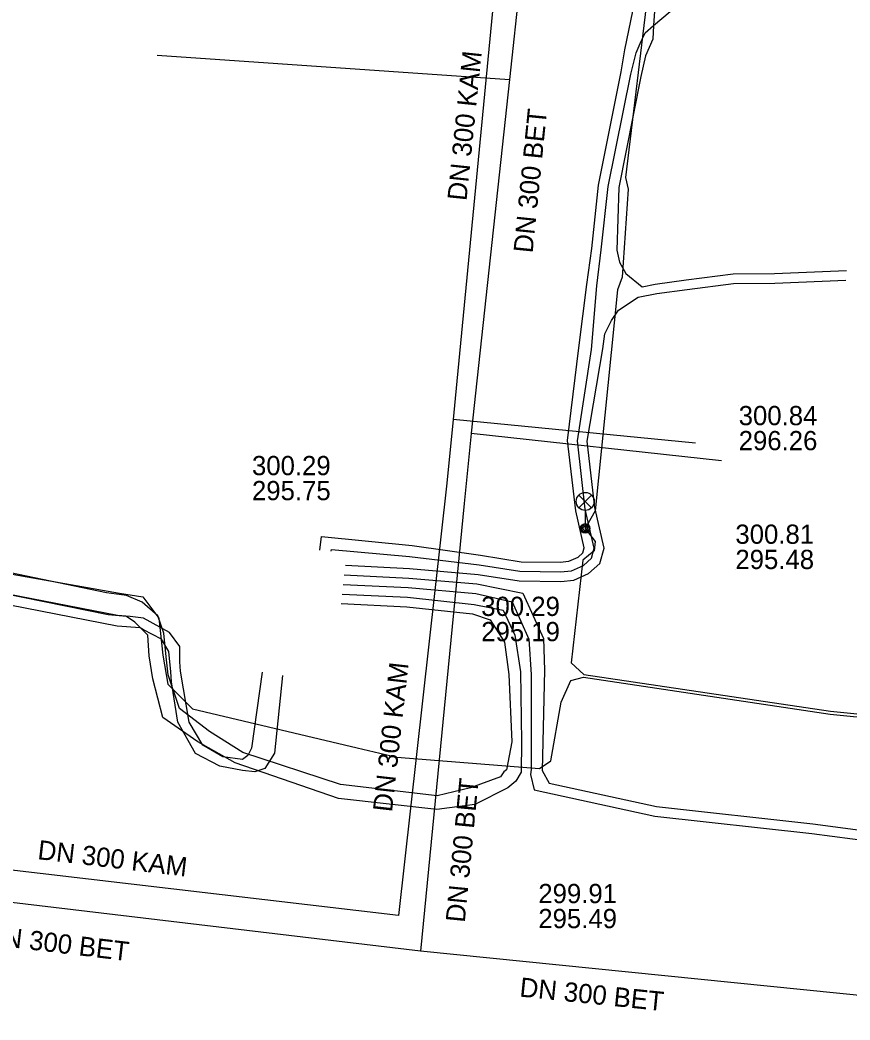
# Model space of a CAD drawing. Extents: x -595540 to -593988, y -1160850 to -1159202.
# Drawn here: x -594324.92 to -594290.41, y -1159731.09 to -1159689.51 of the extents above; entities that cross this region are included whole.
import ezdxf

# ---------------------------------------------------------------- set-up
doc = ezdxf.new("R2010")
doc.units = 0
for name, color, linetype in [('BVK-DESTOVA_popisy', 7, 'Continuous'), ('BVK-DESTOVA_trasa sítě', 7, 'Continuous'), ('BVK-SPLASKOVA_popisy', 7, 'Continuous'), ('BVK-SPLASKOVA_trasa sítě', 7, 'Continuous'), ('DESTOVA-NEPROVOZOVANA_popisy', 7, 'Continuous'), ('DESTOVA_trasa neprovozované sítě', 7, 'Continuous'), ('EON-NN_kabel', 7, 'Continuous'), ('EON-VN_kabel', 7, 'Continuous'), ('SPLASKOVA_neprovozovaná  trasa sítě', 7, 'Continuous'), ('SPLASKOVA_popisy neprovozované sítě', 7, 'Continuous'), ('TSB_kabel VO', 7, 'Continuous'), ('TSB_lampy VO', 7, 'Continuous')]:
    doc.layers.add(name, color=color, linetype=linetype)

msp = doc.modelspace()

# ---------------------------------------------------------------- linework, layer by layer
at = {"layer": 'BVK-DESTOVA_popisy'}
msp.add_line((-594305.747, -1159714.417), (-594305.747, -1159714.417), dxfattribs=at)
at = {"layer": 'BVK-DESTOVA_trasa sítě'}
for p, q in [((-594306.46, -1159709.61), (-594308.27, -1159728.23)), ((-594308.27, -1159728.23), (-594334.73, -1159725.09))]:
    msp.add_line(p, q, dxfattribs=at)
msp.add_lwpolyline([(-594302.63, -1159674.03), (-594302.684, -1159674.523), (-594303.131, -1159678.598), (-594303.223, -1159679.432), (-594303.283, -1159679.99), (-594304.575, -1159691.981), (-594306.16, -1159706.695), (-594306.161, -1159706.701), (-594306.46, -1159709.61)], dxfattribs=at)
at = {"layer": 'BVK-SPLASKOVA_popisy'}
for p, q in [((-594315.278, -1159707.638), (-594315.278, -1159707.638)), ((-594303.373, -1159725.435), (-594303.373, -1159725.435))]:
    msp.add_line(p, q, dxfattribs=at)
at = {"layer": 'BVK-SPLASKOVA_trasa sítě'}
for p, q in [((-594307.18, -1159708.77), (-594309.19, -1159726.75)), ((-594309.19, -1159726.75), (-594335.27, -1159723.68))]:
    msp.add_line(p, q, dxfattribs=at)
msp.add_lwpolyline([(-594303.9, -1159675.4), (-594303.93, -1159675.669), (-594304.122, -1159677.379), (-594304.246, -1159678.48), (-594306.827, -1159705.248), (-594306.911, -1159706.122), (-594307.18, -1159708.77)], dxfattribs=at)
at = {"layer": 'DESTOVA-NEPROVOZOVANA_popisy'}
msp.add_line((-594295.179, -1159712.341), (-594295.179, -1159712.341), dxfattribs=at)
at = {"layer": 'DESTOVA_trasa neprovozované sítě'}
for p, q in [((-594319.216, -1159690.968), (-594304.575, -1159691.981)), ((-594295.762, -1159707.844), (-594306.161, -1159706.701)), ((-594275.73, -1159731.52), (-594308.27, -1159728.23))]:
    msp.add_line(p, q, dxfattribs=at)
at = {"layer": 'EON-NN_kabel'}
for points in [[(-594312.458, -1159711.55), (-594312.382, -1159710.982), (-594308.618, -1159711.357), (-594305.779, -1159711.767), (-594304.082, -1159712.037), (-594302.468, -1159712.055), (-594302.098, -1159712.019), (-594301.719, -1159711.849), (-594301.52, -1159711.673), (-594301.462, -1159711.459), (-594301.819, -1159709.92), (-594302.154, -1159707), (-594301.69, -1159703.14), (-594301.358, -1159700.512), (-594301.151, -1159699.016), (-594300.866, -1159696.372), (-594299.922, -1159691.666), (-594299.776, -1159690.743), (-594299.092, -1159687.456)], [(-594298.443, -1159687.767), (-594298.577, -1159689.737), (-594298.616, -1159690.31), (-594298.918, -1159691.001), (-594299.115, -1159691.863), (-594300.027, -1159696.467), (-594300.102, -1159699.079), (-594300.001, -1159699.573), (-594299.735, -1159700.046), (-594299.058, -1159700.6), (-594298.508, -1159700.492), (-594297.231, -1159700.313), (-594295.278, -1159700.065), (-594293.549, -1159700.052), (-594290.558, -1159699.93)], [(-594311.984, -1159711.603), (-594311.975, -1159711.524), (-594308.726, -1159711.826), (-594305.828, -1159712.164), (-594304.144, -1159712.432), (-594302.452, -1159712.455), (-594301.994, -1159712.411), (-594301.5, -1159712.189), (-594301.166, -1159711.894), (-594301.049, -1159711.467), (-594301.424, -1159709.852), (-594301.75, -1159707.008), (-594301.162, -1159703.215), (-594300.942, -1159700.562), (-594300.754, -1159699.062), (-594300.47, -1159696.433), (-594299.532, -1159691.756), (-594299.3, -1159690.871), (-594299.143, -1159690.492), (-594298.936, -1159690.037), (-594298.577, -1159689.737), (-594297.884, -1159689.158)], [(-594311.394, -1159712.184), (-594308.735, -1159712.315), (-594305.876, -1159712.562), (-594304.169, -1159712.835), (-594302.436, -1159712.855), (-594301.89, -1159712.803), (-594301.281, -1159712.529), (-594300.812, -1159712.115), (-594300.636, -1159711.475), (-594301.029, -1159709.784), (-594301.346, -1159707.016), (-594300.697, -1159703.182), (-594300.614, -1159702.553), (-594300.327, -1159702.003), (-594300.038, -1159701.569), (-594299.219, -1159701.039), (-594298.442, -1159700.886), (-594297.179, -1159700.709), (-594295.252, -1159700.465), (-594293.539, -1159700.452), (-594290.587, -1159700.332)], [(-594311.573, -1159713.778), (-594308.843, -1159713.911), (-594306.104, -1159714.206), (-594305.369, -1159714.455), (-594304.781, -1159715.377), (-594304.603, -1159716.723), (-594304.469, -1159719.526), (-594304.694, -1159720.685), (-594304.808, -1159720.771), (-594304.94, -1159720.988), (-594306.192, -1159721.441), (-594307.579, -1159721.768), (-594311.599, -1159721.305), (-594315.659, -1159719.972), (-594317.045, -1159719.102), (-594318.296, -1159718.145), (-594318.758, -1159716.747), (-594318.843, -1159715.988), (-594318.938, -1159715.006), (-594319.188, -1159714.285), (-594319.848, -1159713.724), (-594320.494, -1159713.439), (-594321.323, -1159713.327), (-594327.332, -1159712.078)], [(-594311.439, -1159712.583), (-594308.762, -1159712.714), (-594305.925, -1159712.959), (-594304.019, -1159713.342), (-594303.154, -1159715.236), (-594303.118, -1159716.55), (-594303.216, -1159720.716), (-594302.923, -1159721.247), (-594298.461, -1159722.216), (-594291.956, -1159722.942), (-594283.502, -1159724.053), (-594274.915, -1159725.065), (-594267.135, -1159725.811), (-594262.327, -1159726.33), (-594256, -1159727.233), (-594249.774, -1159727.969), (-594247.806, -1159728.382), (-594246.171, -1159728.844), (-594246.108, -1159727.624), (-594245.464, -1159727.682)], [(-594311.528, -1159713.379), (-594308.816, -1159713.512), (-594306.044, -1159713.811), (-594304.84, -1159714.055), (-594304.343, -1159715.094), (-594304.107, -1159716.614), (-594304.069, -1159719.525), (-594304.081, -1159720.783), (-594304.303, -1159721.156), (-594304.645, -1159721.442), (-594306.017, -1159722.133), (-594307.586, -1159722.347), (-594311.679, -1159721.884), (-594315.97, -1159720.406), (-594317.525, -1159719.528), (-594318.978, -1159718.518), (-594319.396, -1159716.904), (-594319.558, -1159715.956), (-594319.603, -1159715.087), (-594320.153, -1159714.545), (-594320.5, -1159714.317), (-594321.255, -1159714.25), (-594327.479, -1159712.978)], [(-594311.484, -1159712.982), (-594308.789, -1159713.113), (-594305.974, -1159713.356), (-594304.456, -1159713.709), (-594303.763, -1159715.252), (-594303.669, -1159716.727), (-594303.669, -1159719.525), (-594303.668, -1159720.676), (-594303.692, -1159720.881), (-594303.54, -1159721.521), (-594298.525, -1159722.612), (-594292.004, -1159723.34), (-594283.552, -1159724.449), (-594274.957, -1159725.463), (-594267.173, -1159726.209), (-594262.357, -1159726.676), (-594256.033, -1159727.579), (-594249.82, -1159728.313), (-594247.883, -1159728.72), (-594246.118, -1159729.218), (-594245.769, -1159729.181), (-594245.725, -1159728.065), (-594245.499, -1159728.086)]]:
    msp.add_lwpolyline(points, dxfattribs=at)
at = {"layer": 'EON-VN_kabel'}
for points in [[(-594314.85, -1159716.624), (-594315.302, -1159719.788), (-594315.447, -1159720.094), (-594315.669, -1159720.26), (-594316.483, -1159720.149), (-594317.321, -1159719.666), (-594317.883, -1159718.709), (-594318.248, -1159716.585), (-594318.271, -1159716.196), (-594318.28, -1159715.557), (-594318.703, -1159714.974), (-594319.794, -1159714.377), (-594320.337, -1159714.311), (-594320.875, -1159714.274), (-594327.01, -1159713.087)], [(-594314.004, -1159716.766), (-594314.339, -1159719.997), (-594314.745, -1159720.629), (-594315.164, -1159720.777), (-594315.678, -1159720.724), (-594316.611, -1159720.533), (-594317.62, -1159720.005), (-594318.367, -1159718.706), (-594318.617, -1159717.028), (-594318.648, -1159716.613), (-594318.731, -1159715.763), (-594319.044, -1159715.261), (-594319.781, -1159714.863), (-594319.922, -1159714.789), (-594320.876, -1159714.711), (-594327.272, -1159713.471)]]:
    msp.add_lwpolyline(points, dxfattribs=at)
at = {"layer": 'SPLASKOVA_neprovozovaná  trasa sítě'}
msp.add_line((-594296.84, -1159707.1), (-594306.911, -1159706.122), dxfattribs=at)
at = {"layer": 'SPLASKOVA_popisy neprovozované sítě'}
msp.add_line((-594295.042, -1159705.559), (-594295.042, -1159705.559), dxfattribs=at)
at = {"layer": 'TSB_kabel VO'}
for points in [[(-594298.79, -1159688.12), (-594299.75, -1159696.06), (-594299.64, -1159696.54), (-594299.88, -1159700.2), (-594300.08, -1159700.73), (-594301.01, -1159709.92), (-594301.424, -1159710.653), (-594301.01, -1159711.19), (-594301.05, -1159711.58), (-594301.52, -1159711.97), (-594302.01, -1159716.24), (-594301.481, -1159716.721), (-594291.223, -1159718.25), (-594280.344, -1159719.34)], [(-594335.777, -1159711.643), (-594335.625, -1159711.603), (-594335.933, -1159713.141), (-594335.19, -1159713.42), (-594334.24, -1159713.19), (-594332.74, -1159712.03), (-594332.01, -1159711.65), (-594327.3, -1159712.19), (-594320.78, -1159713.34), (-594319.81, -1159713.49), (-594319.15, -1159714.38), (-594318.98, -1159715.92), (-594318.77, -1159717.13), (-594317.75, -1159718.15), (-594310.9, -1159719.78), (-594309.26, -1159720.16), (-594303.32, -1159720.63), (-594302.85, -1159720.31), (-594302.42, -1159717.87), (-594302.02, -1159716.98), (-594301.499, -1159716.839), (-594291.237, -1159718.37), (-594280.356, -1159719.46)]]:
    msp.add_lwpolyline(points, dxfattribs=at)
at = {"layer": 'TSB_lampy VO'}
for p, q in [((-594301.689, -1159709.793), (-594301.159, -1159709.263)), ((-594301.689, -1159709.263), (-594301.159, -1159709.793)), ((-594301.689, -1159709.793), (-594301.159, -1159709.263)), ((-594301.689, -1159709.263), (-594301.159, -1159709.793)), ((-594301.424, -1159709.903), (-594301.424, -1159710.653)), ((-594301.424, -1159709.903), (-594301.424, -1159710.653))]:
    msp.add_line(p, q, dxfattribs=at)
for centre, radius in [((-594301.424, -1159709.528), 0.375), ((-594301.424, -1159709.528), 0.375), ((-594301.424, -1159710.653), 0.2), ((-594301.424, -1159710.653), 0.2), ((-594301.424, -1159710.653), 0.145), ((-594301.424, -1159710.653), 0.145), ((-594301.424, -1159710.653), 0.0876), ((-594301.424, -1159710.653), 0.0876)]:
    msp.add_circle(centre, radius, dxfattribs=at)

# ---------------------------------------------------------------- texts
at = {"layer": 'BVK-DESTOVA_popisy'}
for rotation, p in [(84.2248, (-594303.612, -1159699.222)), (84.454, (-594306.431, -1159727.062)), (353.2285, (-594326.407, -1159727.939))]:
    msp.add_text('DN 300 BET', height=0.8, rotation=rotation, dxfattribs=at).set_placement(p)
for s, p in [('300.29', (-594305.747, -1159714.292)), ('295.19', (-594305.747, -1159715.342))]:
    msp.add_text(s, height=0.8, dxfattribs=at).set_placement(p)
at = {"layer": 'BVK-SPLASKOVA_popisy'}
for rotation, p in [(84.1102, (-594306.361, -1159697.049)), (83.5945, (-594309.458, -1159722.47)), (353.2858, (-594324.218, -1159724.403))]:
    msp.add_text('DN 300 KAM', height=0.8, rotation=rotation, dxfattribs=at).set_placement(p)
for s, p in [('300.29', (-594315.278, -1159708.438)), ('295.75', (-594315.278, -1159709.478)), ('299.91', (-594303.373, -1159726.235)), ('295.49', (-594303.373, -1159727.275))]:
    msp.add_text(s, height=0.8, dxfattribs=at).set_placement(p)
at = {"layer": 'DESTOVA-NEPROVOZOVANA_popisy'}
for s, p in [('300.81', (-594295.179, -1159711.291)), ('295.48', (-594295.179, -1159712.341))]:
    msp.add_text(s, height=0.8, dxfattribs=at).set_placement(p)
msp.add_text('DN 300 BET', height=0.8, rotation=354.2025, dxfattribs=at).set_placement((-594304.175, -1159730.117))
at = {"layer": 'SPLASKOVA_popisy neprovozované sítě'}
for s, p in [('300.84', (-594295.042, -1159706.359)), ('296.26', (-594295.042, -1159707.399))]:
    msp.add_text(s, height=0.8, dxfattribs=at).set_placement(p)

doc.saveas('drawing.dxf')
